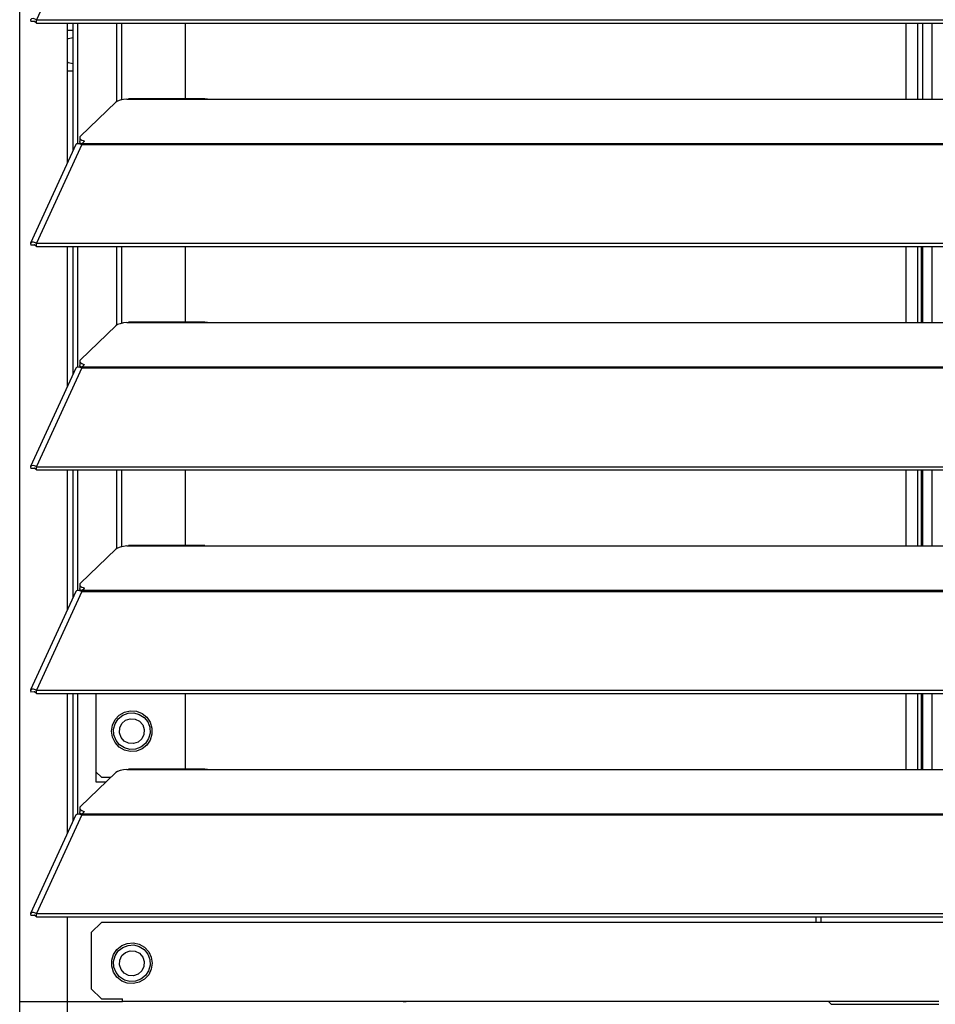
# Model space of a CAD drawing. Header units: millimetres. Extents: x 0 to 39025, y -31299 to 8400.
# Tile 355 of 373: x 15426 to 15606, y 6544 to 6737. Entities that reach past the tile are written whole.
import ezdxf

# ---------------------------------------------------------------- set-up
doc = ezdxf.new("R2010")
doc.units = ezdxf.units.MM

# ---------------------------------------------------------------- blocks, each defined once
blk = doc.blocks.new('*U55')
at = {"lineweight": 25}
for points in [[(3.9, 531.77), (3.9, 531.77), (3.9, 1243.27), (3.9, 1243.27)], [(3.9, 17.6), (3.9, 17.6), (3.9, 1243.27), (3.9, 1243.27)], [(16.11, 744.42), (16.11, 744.42), (7.19, 724.98), (7.19, 724.98)], [(7.19, 724.98), (7.19, 724.98), (7.21, 724.98), (7.21, 724.98)], [(7.19, 724.33), (7.19, 724.33), (7.19, 724.98), (7.19, 724.98)], [(7.21, 724.98), (7.21, 724.98), (1142.79, 724.98), (1142.79, 724.98)], [(7.21, 724.33), (7.21, 724.33), (7.21, 724.98), (7.21, 724.98)], [(6.87, 724.62), (6.87, 724.62), (6.11, 724.62), (6.11, 724.62)], [(7.19, 724.33), (7.19, 724.33), (7.21, 724.33), (7.21, 724.33)], [(7.21, 724.33), (7.21, 724.33), (1142.79, 724.33), (1142.79, 724.33)], [(13.29, 696.82), (13.29, 696.82), (13.29, 724.33), (13.29, 724.33)], [(13.29, 722.94), (13.29, 722.94), (14.39, 722.94), (14.39, 722.94)], [(14.39, 699.21), (14.39, 699.21), (14.39, 724.33), (14.39, 724.33)], [(15.33, 700.62), (15.33, 700.62), (15.33, 724.33), (15.33, 724.33)], [(23.01, 708.87), (23.01, 708.87), (23.01, 724.33), (23.01, 724.33)], [(23.96, 709.21), (23.96, 709.21), (23.96, 724.33), (23.96, 724.33)], [(36.51, 709.45), (36.51, 709.45), (36.51, 724.33), (36.51, 724.33)], [(178.2, 724.33), (178.2, 724.33), (178.2, 709.37), (178.2, 709.37)], [(180.5, 724.33), (180.5, 724.33), (180.5, 709.37), (180.5, 709.37)], [(181.5, 724.33), (181.5, 724.33), (181.5, 709.37), (181.5, 709.37)], [(183.3, 724.33), (183.3, 724.33), (183.3, 709.37), (183.3, 709.37)], [(13.29, 714.9), (13.29, 714.9), (14.39, 714.9), (14.39, 714.9)], [(25, 709.37), (25, 709.37), (25.28, 709.43), (25.28, 709.43)], [(25, 709.37), (25, 709.37), (42, 709.37), (42, 709.37)], [(40.31, 709.45), (40.31, 709.45), (25.28, 709.45), (25.28, 709.45)], [(42, 709.37), (42, 709.37), (225, 709.37), (225, 709.37)], [(22.84, 708.75), (22.84, 708.75), (15.85, 702.06), (15.85, 702.06)], [(15.7, 701.78), (15.7, 701.78), (15.7, 701.01), (15.7, 701.01)], [(14.94, 700.43), (14.94, 700.43), (6.04, 681.04), (6.04, 681.04)], [(16.11, 700.44), (16.11, 700.44), (7.19, 681.02), (7.19, 681.02)], [(15.62, 700.62), (15.62, 700.62), (15.79, 700.79), (15.79, 700.79)], [(16.11, 700.44), (16.11, 700.44), (16.21, 700.44), (16.21, 700.44)], [(16.12, 700.44), (16.12, 700.44), (16.11, 700.44), (16.11, 700.44)], [(16.19, 700.44), (16.19, 700.44), (16.21, 700.46), (16.21, 700.46)], [(16.21, 700.66), (16.21, 700.66), (16.67, 701.09), (16.67, 701.09)], [(16.21, 700.66), (16.21, 700.66), (1133.33, 700.66), (1133.33, 700.66)], [(16.21, 700.44), (16.21, 700.44), (1133.33, 700.44), (1133.33, 700.44)], [(6.87, 680.65), (6.87, 680.65), (6.11, 680.64), (6.11, 680.64)], [(7.19, 681.02), (7.19, 681.02), (7.21, 681.01), (7.21, 681.01)], [(7.19, 680.36), (7.19, 680.36), (7.19, 681.02), (7.19, 681.02)], [(7.19, 680.36), (7.19, 680.36), (7.21, 680.36), (7.21, 680.36)], [(7.21, 681.01), (7.21, 681.01), (1142.79, 681.01), (1142.79, 681.01)], [(7.21, 680.36), (7.21, 680.36), (7.21, 681.01), (7.21, 681.01)], [(7.21, 680.36), (7.21, 680.36), (1142.79, 680.36), (1142.79, 680.36)], [(13.29, 652.85), (13.29, 652.85), (13.29, 680.36), (13.29, 680.36)], [(14.39, 655.24), (14.39, 655.24), (14.39, 680.36), (14.39, 680.36)], [(15.33, 656.64), (15.33, 656.64), (15.33, 680.36), (15.33, 680.36)], [(23.01, 664.89), (23.01, 664.89), (23.01, 680.36), (23.01, 680.36)], [(23.96, 665.24), (23.96, 665.24), (23.96, 680.36), (23.96, 680.36)], [(36.51, 665.48), (36.51, 665.48), (36.51, 680.36), (36.51, 680.36)], [(178.2, 680.36), (178.2, 680.36), (178.2, 665.39), (178.2, 665.39)], [(180.5, 680.36), (180.5, 680.36), (180.5, 665.39), (180.5, 665.39)], [(181.3, 665.39), (181.3, 665.39), (181.3, 680.36), (181.3, 680.36)], [(181.5, 680.36), (181.5, 680.36), (181.5, 665.39), (181.5, 665.39)], [(183.3, 680.36), (183.3, 680.36), (183.3, 665.39), (183.3, 665.39)], [(22.84, 664.78), (22.84, 664.78), (15.85, 658.09), (15.85, 658.09)], [(25, 665.39), (25, 665.39), (25.28, 665.45), (25.28, 665.45)], [(25, 665.39), (25, 665.39), (42, 665.39), (42, 665.39)], [(40.31, 665.48), (40.31, 665.48), (25.28, 665.48), (25.28, 665.48)], [(42, 665.39), (42, 665.39), (225, 665.39), (225, 665.39)], [(15.7, 657.81), (15.7, 657.81), (15.7, 657.04), (15.7, 657.04)], [(16.21, 656.68), (16.21, 656.68), (16.67, 657.12), (16.67, 657.12)], [(14.94, 656.45), (14.94, 656.45), (6.04, 637.06), (6.04, 637.06)], [(16.11, 656.46), (16.11, 656.46), (7.19, 637.04), (7.19, 637.04)], [(15.62, 656.65), (15.62, 656.65), (15.79, 656.81), (15.79, 656.81)], [(16.11, 656.46), (16.11, 656.46), (16.21, 656.46), (16.21, 656.46)], [(16.12, 656.46), (16.12, 656.46), (16.11, 656.46), (16.11, 656.46)], [(16.19, 656.46), (16.19, 656.46), (16.21, 656.49), (16.21, 656.49)], [(16.21, 656.68), (16.21, 656.68), (1133.33, 656.68), (1133.33, 656.68)], [(16.21, 656.46), (16.21, 656.46), (1133.33, 656.46), (1133.33, 656.46)], [(6.87, 636.67), (6.87, 636.67), (6.11, 636.67), (6.11, 636.67)], [(7.19, 636.39), (7.19, 636.39), (7.19, 637.04), (7.19, 637.04)], [(7.19, 637.04), (7.19, 637.04), (7.21, 637.03), (7.21, 637.03)], [(7.19, 636.39), (7.19, 636.39), (7.21, 636.38), (7.21, 636.38)], [(7.21, 636.38), (7.21, 636.38), (7.21, 637.03), (7.21, 637.03)], [(7.21, 637.03), (7.21, 637.03), (1142.79, 637.03), (1142.79, 637.03)], [(7.21, 636.38), (7.21, 636.38), (1142.79, 636.38), (1142.79, 636.38)], [(13.29, 608.87), (13.29, 608.87), (13.29, 636.38), (13.29, 636.38)], [(14.39, 611.26), (14.39, 611.26), (14.39, 636.38), (14.39, 636.38)], [(15.33, 612.67), (15.33, 612.67), (15.33, 636.38), (15.33, 636.38)], [(23.01, 620.91), (23.01, 620.91), (23.01, 636.38), (23.01, 636.38)], [(23.96, 621.27), (23.96, 621.27), (23.96, 636.38), (23.96, 636.38)], [(36.51, 621.5), (36.51, 621.5), (36.51, 636.38), (36.51, 636.38)], [(178.2, 636.38), (178.2, 636.38), (178.2, 621.43), (178.2, 621.43)], [(180.5, 636.38), (180.5, 636.38), (180.5, 621.43), (180.5, 621.43)], [(181.3, 621.43), (181.3, 621.43), (181.3, 636.38), (181.3, 636.38)], [(181.5, 636.38), (181.5, 636.38), (181.5, 621.43), (181.5, 621.43)], [(183.3, 636.38), (183.3, 636.38), (183.3, 621.43), (183.3, 621.43)], [(22.84, 620.8), (22.84, 620.8), (15.85, 614.12), (15.85, 614.12)], [(25, 621.43), (25, 621.43), (25.28, 621.47), (25.28, 621.47)], [(25, 621.43), (25, 621.43), (42, 621.43), (42, 621.43)], [(40.31, 621.5), (40.31, 621.5), (25.28, 621.5), (25.28, 621.5)], [(42, 621.43), (42, 621.43), (225, 621.43), (225, 621.43)], [(14.94, 612.48), (14.94, 612.48), (6.04, 593.09), (6.04, 593.09)], [(16.11, 612.49), (16.11, 612.49), (7.19, 593.07), (7.19, 593.07)], [(15.62, 612.67), (15.62, 612.67), (15.79, 612.84), (15.79, 612.84)], [(15.7, 613.83), (15.7, 613.83), (15.7, 613.06), (15.7, 613.06)], [(16.12, 612.5), (16.12, 612.5), (16.11, 612.49), (16.11, 612.49)], [(16.11, 612.49), (16.11, 612.49), (16.21, 612.49), (16.21, 612.49)], [(16.19, 612.49), (16.19, 612.49), (16.21, 612.51), (16.21, 612.51)], [(16.21, 612.71), (16.21, 612.71), (16.67, 613.14), (16.67, 613.14)], [(16.21, 612.71), (16.21, 612.71), (1133.33, 612.71), (1133.33, 612.71)], [(16.21, 612.49), (16.21, 612.49), (1133.33, 612.49), (1133.33, 612.49)], [(7.19, 592.41), (7.19, 592.41), (7.19, 593.07), (7.19, 593.07)], [(7.19, 593.07), (7.19, 593.07), (7.21, 593.07), (7.21, 593.07)], [(7.21, 592.41), (7.21, 592.41), (7.21, 593.07), (7.21, 593.07)], [(7.21, 593.07), (7.21, 593.07), (1142.79, 593.07), (1142.79, 593.07)], [(6.87, 592.7), (6.87, 592.7), (6.11, 592.69), (6.11, 592.69)], [(7.19, 592.41), (7.19, 592.41), (7.21, 592.41), (7.21, 592.41)], [(7.21, 592.41), (7.21, 592.41), (1142.79, 592.41), (1142.79, 592.41)], [(13.29, 564.9), (13.29, 564.9), (13.29, 592.41), (13.29, 592.41)], [(14.39, 567.29), (14.39, 567.29), (14.39, 592.41), (14.39, 592.41)], [(15.33, 568.7), (15.33, 568.7), (15.33, 592.41), (15.33, 592.41)], [(18.96, 574.94), (18.96, 574.94), (18.96, 592.41), (18.96, 592.41)], [(36.51, 577.53), (36.51, 577.53), (36.51, 592.41), (36.51, 592.41)], [(178.2, 592.41), (178.2, 592.41), (178.2, 577.45), (178.2, 577.45)], [(180.5, 592.41), (180.5, 592.41), (180.5, 577.45), (180.5, 577.45)], [(181.3, 577.45), (181.3, 577.45), (181.3, 592.41), (181.3, 592.41)], [(181.5, 592.41), (181.5, 592.41), (181.5, 577.45), (181.5, 577.45)], [(183.3, 592.41), (183.3, 592.41), (183.3, 577.45), (183.3, 577.45)], [(25, 577.45), (25, 577.45), (25.28, 577.51), (25.28, 577.51)], [(25, 577.45), (25, 577.45), (42, 577.45), (42, 577.45)], [(40.31, 577.53), (40.31, 577.53), (25.28, 577.53), (25.28, 577.53)], [(42, 577.45), (42, 577.45), (225, 577.45), (225, 577.45)], [(22.84, 576.83), (22.84, 576.83), (15.85, 570.15), (15.85, 570.15)], [(19.96, 575.94), (19.96, 575.94), (18.96, 576.95), (18.96, 576.95)], [(19.96, 575.94), (19.96, 575.94), (21.91, 575.94), (21.91, 575.94)], [(20.86, 574.94), (20.86, 574.94), (18.96, 574.94), (18.96, 574.94)], [(15.7, 569.85), (15.7, 569.85), (15.7, 569.09), (15.7, 569.09)], [(14.94, 568.5), (14.94, 568.5), (6.04, 549.11), (6.04, 549.11)], [(16.11, 568.52), (16.11, 568.52), (7.19, 549.09), (7.19, 549.09)], [(15.62, 568.7), (15.62, 568.7), (15.79, 568.86), (15.79, 568.86)], [(16.11, 568.52), (16.11, 568.52), (16.21, 568.52), (16.21, 568.52)], [(16.12, 568.52), (16.12, 568.52), (16.11, 568.52), (16.11, 568.52)], [(16.19, 568.52), (16.19, 568.52), (16.21, 568.54), (16.21, 568.54)], [(16.21, 568.74), (16.21, 568.74), (16.67, 569.17), (16.67, 569.17)], [(16.21, 568.74), (16.21, 568.74), (1133.33, 568.74), (1133.33, 568.74)], [(16.21, 568.52), (16.21, 568.52), (1133.33, 568.52), (1133.33, 568.52)], [(6.87, 548.72), (6.87, 548.72), (6.11, 548.72), (6.11, 548.72)], [(7.19, 548.44), (7.19, 548.44), (7.19, 549.09), (7.19, 549.09)], [(7.19, 549.09), (7.19, 549.09), (7.21, 549.09), (7.21, 549.09)], [(7.19, 548.44), (7.19, 548.44), (7.21, 548.44), (7.21, 548.44)], [(7.21, 548.44), (7.21, 548.44), (7.21, 549.09), (7.21, 549.09)], [(7.21, 549.09), (7.21, 549.09), (1142.79, 549.09), (1142.79, 549.09)], [(7.21, 548.44), (7.21, 548.44), (1142.79, 548.44), (1142.79, 548.44)], [(13.29, 531.77), (13.29, 531.77), (13.29, 548.44), (13.29, 548.44)], [(13.29, 518.67), (13.29, 518.67), (13.29, 548.44), (13.29, 548.44)], [(160.5, 548.44), (160.5, 548.44), (160.5, 547.35), (160.5, 547.35)], [(161.5, 548.44), (161.5, 548.44), (161.5, 547.35), (161.5, 547.35)], [(19.96, 547.35), (19.96, 547.35), (17.96, 545.34), (17.96, 545.34)], [(252.12, 547.35), (252.12, 547.35), (19.96, 547.35), (19.96, 547.35)], [(17.96, 545.34), (17.96, 545.34), (17.96, 534.28), (17.96, 534.28)], [(17.96, 534.28), (17.96, 534.28), (19.96, 532.28), (19.96, 532.28)], [(3.9, 531.77), (3.9, 531.77), (13.29, 531.77), (13.29, 531.77)], [(13.29, 531.77), (13.29, 531.77), (24.12, 531.77), (24.12, 531.77)], [(19.96, 532.28), (19.96, 532.28), (24.12, 532.28), (24.12, 532.28)], [(24.12, 531.77), (24.12, 531.77), (24.12, 532.28), (24.12, 532.28)], [(184.7, 531.77), (184.7, 531.77), (24.12, 531.77), (24.12, 531.77)], [(80.46, 531.77), (80.46, 531.77), (79.42, 531.68), (79.42, 531.68)], [(163, 531.77), (163, 531.77), (163.5, 531.26), (163.5, 531.26)], [(163.5, 531.26), (163.5, 531.26), (184.7, 531.26), (184.7, 531.26)]]:
    blk.add_open_spline(points, degree=3, dxfattribs=at)
for points, knots in [([(7.19, 724.98), (7.19, 724.98), (6.64, 725.2), (6.64, 725.2), (6.64, 725.2), (6.22, 725.17), (6.22, 725.17), (6.22, 725.17), (6.02, 724.95), (6.02, 724.95), (6.02, 724.95), (6.11, 724.62), (6.11, 724.62)], [0, 0, 0, 0, 1, 1, 1, 2, 2, 2, 3, 3, 3, 4, 4, 4, 4]), ([(7.19, 724.33), (7.19, 724.33), (6.97, 724.56), (6.97, 724.56), (6.97, 724.56), (6.82, 724.66), (6.82, 724.66), (6.82, 724.66), (6.77, 724.67), (6.77, 724.67), (6.77, 724.67), (6.87, 724.62), (6.87, 724.62)], [0, 0, 0, 0, 1, 1, 1, 2, 2, 2, 3, 3, 3, 4, 4, 4, 4]), ([(14.4, 721.43), (14.4, 721.43), (13.44, 721.24), (13.44, 721.24), (13.44, 721.24), (13.29, 721.17), (13.29, 721.17)], [0, 0, 0, 0, 1, 1, 1, 2, 2, 2, 2]), ([(13.29, 716.67), (13.29, 716.67), (13.44, 716.59), (13.44, 716.59), (13.44, 716.59), (14.4, 716.4), (14.4, 716.4)], [0, 0, 0, 0, 1, 1, 1, 2, 2, 2, 2]), ([(25, 709.37), (25, 709.37), (24.29, 709.28), (24.29, 709.28), (24.29, 709.28), (23.66, 709.15), (23.66, 709.15), (23.66, 709.15), (23.16, 708.96), (23.16, 708.96), (23.16, 708.96), (22.84, 708.75), (22.84, 708.75)], [0, 0, 0, 0, 1, 1, 1, 2, 2, 2, 3, 3, 3, 4, 4, 4, 4]), ([(40.31, 709.43), (40.31, 709.43), (40.84, 709.43), (40.84, 709.43), (40.84, 709.43), (42, 709.37), (42, 709.37)], [0, 0, 0, 0, 1, 1, 1, 2, 2, 2, 2]), ([(15.85, 702.06), (15.85, 702.06), (15.74, 701.94), (15.74, 701.94), (15.74, 701.94), (15.7, 701.8), (15.7, 701.8), (15.7, 701.8), (15.71, 701.67), (15.71, 701.67), (15.71, 701.67), (15.8, 701.54), (15.8, 701.54), (15.8, 701.54), (15.93, 701.42), (15.93, 701.42), (15.93, 701.42), (16.13, 701.3), (16.13, 701.3), (16.13, 701.3), (16.37, 701.19), (16.37, 701.19), (16.37, 701.19), (16.67, 701.09), (16.67, 701.09)], [0, 0, 0, 0, 1, 1, 1, 2, 2, 2, 3, 3, 3, 4, 4, 4, 5, 5, 5, 6, 6, 6, 7, 7, 7, 8, 8, 8, 8]), ([(14.96, 700.41), (14.96, 700.41), (15.13, 700.6), (15.13, 700.6), (15.13, 700.6), (15.56, 700.65), (15.56, 700.65), (15.56, 700.65), (16.12, 700.44), (16.12, 700.44)], [0, 0, 0, 0, 1, 1, 1, 2, 2, 2, 3, 3, 3, 3]), ([(16.23, 700.48), (16.23, 700.48), (16.13, 700.53), (16.13, 700.53), (16.13, 700.53), (15.93, 700.65), (15.93, 700.65), (15.93, 700.65), (15.8, 700.77), (15.8, 700.77), (15.8, 700.77), (15.71, 700.91), (15.71, 700.91), (15.71, 700.91), (15.7, 701.01), (15.7, 701.01)], [0, 0, 0, 0, 1, 1, 1, 2, 2, 2, 3, 3, 3, 4, 4, 4, 5, 5, 5, 5]), ([(16.21, 700.44), (16.21, 700.44), (16.21, 700.48), (16.21, 700.48), (16.21, 700.48), (16.21, 700.5), (16.21, 700.5), (16.21, 700.5), (16.21, 700.54), (16.21, 700.54), (16.21, 700.54), (16.21, 700.57), (16.21, 700.57), (16.21, 700.57), (16.21, 700.6), (16.21, 700.6), (16.21, 700.6), (16.21, 700.62), (16.21, 700.62), (16.21, 700.62), (16.21, 700.64), (16.21, 700.64), (16.21, 700.64), (16.21, 700.66), (16.21, 700.66)], [0, 0, 0, 0, 1, 1, 1, 2, 2, 2, 3, 3, 3, 4, 4, 4, 5, 5, 5, 6, 6, 6, 7, 7, 7, 8, 8, 8, 8]), ([(7.19, 681.02), (7.19, 681.02), (6.64, 681.23), (6.64, 681.23), (6.64, 681.23), (6.22, 681.19), (6.22, 681.19), (6.22, 681.19), (6.02, 680.97), (6.02, 680.97), (6.02, 680.97), (6.11, 680.64), (6.11, 680.64)], [0, 0, 0, 0, 1, 1, 1, 2, 2, 2, 3, 3, 3, 4, 4, 4, 4]), ([(7.19, 680.36), (7.19, 680.36), (6.97, 680.58), (6.97, 680.58), (6.97, 680.58), (6.82, 680.69), (6.82, 680.69), (6.82, 680.69), (6.77, 680.69), (6.77, 680.69), (6.77, 680.69), (6.87, 680.65), (6.87, 680.65)], [0, 0, 0, 0, 1, 1, 1, 2, 2, 2, 3, 3, 3, 4, 4, 4, 4]), ([(25, 665.39), (25, 665.39), (24.29, 665.32), (24.29, 665.32), (24.29, 665.32), (23.66, 665.17), (23.66, 665.17), (23.66, 665.17), (23.16, 664.99), (23.16, 664.99), (23.16, 664.99), (22.84, 664.78), (22.84, 664.78)], [0, 0, 0, 0, 1, 1, 1, 2, 2, 2, 3, 3, 3, 4, 4, 4, 4]), ([(40.31, 665.46), (40.31, 665.46), (40.84, 665.45), (40.84, 665.45), (40.84, 665.45), (42, 665.39), (42, 665.39)], [0, 0, 0, 0, 1, 1, 1, 2, 2, 2, 2]), ([(15.85, 658.09), (15.85, 658.09), (15.74, 657.96), (15.74, 657.96), (15.74, 657.96), (15.7, 657.83), (15.7, 657.83), (15.7, 657.83), (15.71, 657.7), (15.71, 657.7), (15.71, 657.7), (15.8, 657.56), (15.8, 657.56), (15.8, 657.56), (15.93, 657.44), (15.93, 657.44), (15.93, 657.44), (16.13, 657.32), (16.13, 657.32), (16.13, 657.32), (16.37, 657.22), (16.37, 657.22), (16.37, 657.22), (16.67, 657.12), (16.67, 657.12)], [0, 0, 0, 0, 1, 1, 1, 2, 2, 2, 3, 3, 3, 4, 4, 4, 5, 5, 5, 6, 6, 6, 7, 7, 7, 8, 8, 8, 8]), ([(16.23, 656.51), (16.23, 656.51), (16.13, 656.56), (16.13, 656.56), (16.13, 656.56), (15.93, 656.68), (15.93, 656.68), (15.93, 656.68), (15.8, 656.81), (15.8, 656.81), (15.8, 656.81), (15.71, 656.93), (15.71, 656.93), (15.71, 656.93), (15.7, 657.04), (15.7, 657.04)], [0, 0, 0, 0, 1, 1, 1, 2, 2, 2, 3, 3, 3, 4, 4, 4, 5, 5, 5, 5]), ([(14.96, 656.44), (14.96, 656.44), (15.13, 656.62), (15.13, 656.62), (15.13, 656.62), (15.56, 656.67), (15.56, 656.67), (15.56, 656.67), (16.12, 656.46), (16.12, 656.46)], [0, 0, 0, 0, 1, 1, 1, 2, 2, 2, 3, 3, 3, 3]), ([(16.21, 656.46), (16.21, 656.46), (16.21, 656.5), (16.21, 656.5), (16.21, 656.5), (16.21, 656.54), (16.21, 656.54), (16.21, 656.54), (16.21, 656.56), (16.21, 656.56), (16.21, 656.56), (16.21, 656.59), (16.21, 656.59), (16.21, 656.59), (16.21, 656.62), (16.21, 656.62), (16.21, 656.62), (16.21, 656.64), (16.21, 656.64), (16.21, 656.64), (16.21, 656.66), (16.21, 656.66), (16.21, 656.66), (16.21, 656.68), (16.21, 656.68)], [0, 0, 0, 0, 1, 1, 1, 2, 2, 2, 3, 3, 3, 4, 4, 4, 5, 5, 5, 6, 6, 6, 7, 7, 7, 8, 8, 8, 8]), ([(7.19, 637.04), (7.19, 637.04), (6.64, 637.25), (6.64, 637.25), (6.64, 637.25), (6.22, 637.23), (6.22, 637.23), (6.22, 637.23), (6.02, 637), (6.02, 637), (6.02, 637), (6.11, 636.67), (6.11, 636.67)], [0, 0, 0, 0, 1, 1, 1, 2, 2, 2, 3, 3, 3, 4, 4, 4, 4]), ([(7.19, 636.39), (7.19, 636.39), (6.97, 636.61), (6.97, 636.61), (6.97, 636.61), (6.82, 636.71), (6.82, 636.71), (6.82, 636.71), (6.77, 636.72), (6.77, 636.72), (6.77, 636.72), (6.87, 636.67), (6.87, 636.67)], [0, 0, 0, 0, 1, 1, 1, 2, 2, 2, 3, 3, 3, 4, 4, 4, 4]), ([(25, 621.43), (25, 621.43), (24.29, 621.34), (24.29, 621.34), (24.29, 621.34), (23.66, 621.2), (23.66, 621.2), (23.66, 621.2), (23.16, 621.02), (23.16, 621.02), (23.16, 621.02), (22.84, 620.8), (22.84, 620.8)], [0, 0, 0, 0, 1, 1, 1, 2, 2, 2, 3, 3, 3, 4, 4, 4, 4]), ([(40.31, 621.48), (40.31, 621.48), (40.84, 621.47), (40.84, 621.47), (40.84, 621.47), (42, 621.43), (42, 621.43)], [0, 0, 0, 0, 1, 1, 1, 2, 2, 2, 2]), ([(14.96, 612.46), (14.96, 612.46), (15.13, 612.65), (15.13, 612.65), (15.13, 612.65), (15.56, 612.7), (15.56, 612.7), (15.56, 612.7), (16.12, 612.5), (16.12, 612.5)], [0, 0, 0, 0, 1, 1, 1, 2, 2, 2, 3, 3, 3, 3]), ([(15.85, 614.12), (15.85, 614.12), (15.74, 613.99), (15.74, 613.99), (15.74, 613.99), (15.7, 613.86), (15.7, 613.86), (15.7, 613.86), (15.71, 613.72), (15.71, 613.72), (15.71, 613.72), (15.8, 613.6), (15.8, 613.6), (15.8, 613.6), (15.93, 613.47), (15.93, 613.47), (15.93, 613.47), (16.13, 613.35), (16.13, 613.35), (16.13, 613.35), (16.37, 613.24), (16.37, 613.24), (16.37, 613.24), (16.67, 613.14), (16.67, 613.14)], [0, 0, 0, 0, 1, 1, 1, 2, 2, 2, 3, 3, 3, 4, 4, 4, 5, 5, 5, 6, 6, 6, 7, 7, 7, 8, 8, 8, 8]), ([(16.23, 612.53), (16.23, 612.53), (16.13, 612.58), (16.13, 612.58), (16.13, 612.58), (15.93, 612.7), (15.93, 612.7), (15.93, 612.7), (15.8, 612.83), (15.8, 612.83), (15.8, 612.83), (15.71, 612.96), (15.71, 612.96), (15.71, 612.96), (15.7, 613.06), (15.7, 613.06)], [0, 0, 0, 0, 1, 1, 1, 2, 2, 2, 3, 3, 3, 4, 4, 4, 5, 5, 5, 5]), ([(16.21, 612.49), (16.21, 612.49), (16.21, 612.53), (16.21, 612.53), (16.21, 612.53), (16.21, 612.56), (16.21, 612.56), (16.21, 612.56), (16.21, 612.59), (16.21, 612.59), (16.21, 612.59), (16.21, 612.62), (16.21, 612.62), (16.21, 612.62), (16.21, 612.65), (16.21, 612.65), (16.21, 612.65), (16.21, 612.67), (16.21, 612.67), (16.21, 612.67), (16.21, 612.7), (16.21, 612.7), (16.21, 612.7), (16.21, 612.71), (16.21, 612.71)], [0, 0, 0, 0, 1, 1, 1, 2, 2, 2, 3, 3, 3, 4, 4, 4, 5, 5, 5, 6, 6, 6, 7, 7, 7, 8, 8, 8, 8]), ([(7.19, 593.07), (7.19, 593.07), (6.64, 593.28), (6.64, 593.28), (6.64, 593.28), (6.22, 593.25), (6.22, 593.25), (6.22, 593.25), (6.02, 593.02), (6.02, 593.02), (6.02, 593.02), (6.11, 592.69), (6.11, 592.69)], [0, 0, 0, 0, 1, 1, 1, 2, 2, 2, 3, 3, 3, 4, 4, 4, 4]), ([(7.19, 592.41), (7.19, 592.41), (6.97, 592.63), (6.97, 592.63), (6.97, 592.63), (6.82, 592.74), (6.82, 592.74), (6.82, 592.74), (6.77, 592.75), (6.77, 592.75), (6.77, 592.75), (6.87, 592.7), (6.87, 592.7)], [0, 0, 0, 0, 1, 1, 1, 2, 2, 2, 3, 3, 3, 4, 4, 4, 4]), ([(21.96, 584.99), (21.96, 584.99), (22.14, 583.8), (22.14, 583.8), (22.14, 583.8), (22.66, 582.73), (22.66, 582.73), (22.66, 582.73), (23.47, 581.85), (23.47, 581.85), (23.47, 581.85), (24.5, 581.24), (24.5, 581.24), (24.5, 581.24), (25.66, 580.98), (25.66, 580.98), (25.66, 580.98), (26.85, 581.07), (26.85, 581.07), (26.85, 581.07), (27.96, 581.51), (27.96, 581.51), (27.96, 581.51), (28.89, 582.25), (28.89, 582.25), (28.89, 582.25), (29.56, 583.24), (29.56, 583.24), (29.56, 583.24), (29.92, 584.39), (29.92, 584.39), (29.92, 584.39), (29.92, 585.58), (29.92, 585.58), (29.92, 585.58), (29.56, 586.73), (29.56, 586.73), (29.56, 586.73), (28.89, 587.72), (28.89, 587.72), (28.89, 587.72), (27.96, 588.47), (27.96, 588.47), (27.96, 588.47), (26.85, 588.91), (26.85, 588.91), (26.85, 588.91), (25.66, 588.99), (25.66, 588.99), (25.66, 588.99), (24.5, 588.73), (24.5, 588.73), (24.5, 588.73), (23.47, 588.13), (23.47, 588.13), (23.47, 588.13), (22.66, 587.25), (22.66, 587.25), (22.66, 587.25), (22.14, 586.17), (22.14, 586.17), (22.14, 586.17), (21.96, 584.99), (21.96, 584.99)], [0, 0, 0, 0, 1, 1, 1, 2, 2, 2, 3, 3, 3, 4, 4, 4, 5, 5, 5, 6, 6, 6, 7, 7, 7, 8, 8, 8, 9, 9, 9, 10, 10, 10, 11, 11, 11, 12, 12, 12, 13, 13, 13, 14, 14, 14, 15, 15, 15, 16, 16, 16, 17, 17, 17, 18, 18, 18, 19, 19, 19, 20, 20, 20, 21, 21, 21, 21]), ([(22.85, 583.18), (22.85, 583.18), (22.44, 584.24), (22.44, 584.24), (22.44, 584.24), (22.38, 585.36), (22.38, 585.36), (22.38, 585.36), (22.67, 586.46), (22.67, 586.46), (22.67, 586.46), (23.28, 587.41), (23.28, 587.41), (23.28, 587.41), (24.16, 588.12), (24.16, 588.12), (24.16, 588.12), (25.21, 588.53), (25.21, 588.53), (25.21, 588.53), (26.34, 588.58), (26.34, 588.58), (26.34, 588.58), (27.42, 588.29), (27.42, 588.29), (27.42, 588.29), (28.37, 587.68), (28.37, 587.68), (28.37, 587.68), (29.08, 586.8), (29.08, 586.8)], [0, 0, 0, 0, 1, 1, 1, 2, 2, 2, 3, 3, 3, 4, 4, 4, 5, 5, 5, 6, 6, 6, 7, 7, 7, 8, 8, 8, 9, 9, 9, 10, 10, 10, 10]), ([(28.09, 586.22), (28.09, 586.22), (27.45, 586.95), (27.45, 586.95), (27.45, 586.95), (26.6, 587.37), (26.6, 587.37), (26.6, 587.37), (25.64, 587.43), (25.64, 587.43), (25.64, 587.43), (24.73, 587.13), (24.73, 587.13), (24.73, 587.13), (24.01, 586.49), (24.01, 586.49), (24.01, 586.49), (23.59, 585.63), (23.59, 585.63), (23.59, 585.63), (23.52, 584.66), (23.52, 584.66), (23.52, 584.66), (23.83, 583.75), (23.83, 583.75), (23.83, 583.75), (24.46, 583.02), (24.46, 583.02), (24.46, 583.02), (25.32, 582.6), (25.32, 582.6), (25.32, 582.6), (26.28, 582.53), (26.28, 582.53), (26.28, 582.53), (27.19, 582.85), (27.19, 582.85), (27.19, 582.85), (27.91, 583.48), (27.91, 583.48), (27.91, 583.48), (28.34, 584.35), (28.34, 584.35), (28.34, 584.35), (28.4, 585.31), (28.4, 585.31), (28.4, 585.31), (28.09, 586.22), (28.09, 586.22)], [0, 0, 0, 0, 1, 1, 1, 2, 2, 2, 3, 3, 3, 4, 4, 4, 5, 5, 5, 6, 6, 6, 7, 7, 7, 8, 8, 8, 9, 9, 9, 10, 10, 10, 11, 11, 11, 12, 12, 12, 13, 13, 13, 14, 14, 14, 15, 15, 15, 16, 16, 16, 16]), ([(29.08, 586.8), (29.08, 586.8), (29.48, 585.74), (29.48, 585.74), (29.48, 585.74), (29.54, 584.61), (29.54, 584.61), (29.54, 584.61), (29.25, 583.51), (29.25, 583.51), (29.25, 583.51), (28.64, 582.56), (28.64, 582.56), (28.64, 582.56), (27.76, 581.85), (27.76, 581.85), (27.76, 581.85), (26.71, 581.45), (26.71, 581.45), (26.71, 581.45), (25.58, 581.39), (25.58, 581.39), (25.58, 581.39), (24.5, 581.68), (24.5, 581.68), (24.5, 581.68), (23.55, 582.3), (23.55, 582.3), (23.55, 582.3), (22.85, 583.18), (22.85, 583.18)], [0, 0, 0, 0, 1, 1, 1, 2, 2, 2, 3, 3, 3, 4, 4, 4, 5, 5, 5, 6, 6, 6, 7, 7, 7, 8, 8, 8, 9, 9, 9, 10, 10, 10, 10]), ([(25, 577.45), (25, 577.45), (24.29, 577.36), (24.29, 577.36), (24.29, 577.36), (23.66, 577.23), (23.66, 577.23), (23.66, 577.23), (23.16, 577.05), (23.16, 577.05), (23.16, 577.05), (22.84, 576.83), (22.84, 576.83)], [0, 0, 0, 0, 1, 1, 1, 2, 2, 2, 3, 3, 3, 4, 4, 4, 4]), ([(40.31, 577.51), (40.31, 577.51), (40.84, 577.51), (40.84, 577.51), (40.84, 577.51), (42, 577.45), (42, 577.45)], [0, 0, 0, 0, 1, 1, 1, 2, 2, 2, 2]), ([(15.85, 570.15), (15.85, 570.15), (15.74, 570.02), (15.74, 570.02), (15.74, 570.02), (15.7, 569.88), (15.7, 569.88), (15.7, 569.88), (15.71, 569.75), (15.71, 569.75), (15.71, 569.75), (15.8, 569.62), (15.8, 569.62), (15.8, 569.62), (15.93, 569.49), (15.93, 569.49), (15.93, 569.49), (16.13, 569.37), (16.13, 569.37), (16.13, 569.37), (16.37, 569.27), (16.37, 569.27), (16.37, 569.27), (16.67, 569.17), (16.67, 569.17)], [0, 0, 0, 0, 1, 1, 1, 2, 2, 2, 3, 3, 3, 4, 4, 4, 5, 5, 5, 6, 6, 6, 7, 7, 7, 8, 8, 8, 8]), ([(14.96, 568.49), (14.96, 568.49), (15.13, 568.68), (15.13, 568.68), (15.13, 568.68), (15.56, 568.72), (15.56, 568.72), (15.56, 568.72), (16.12, 568.52), (16.12, 568.52)], [0, 0, 0, 0, 1, 1, 1, 2, 2, 2, 3, 3, 3, 3]), ([(16.23, 568.56), (16.23, 568.56), (16.13, 568.61), (16.13, 568.61), (16.13, 568.61), (15.93, 568.73), (15.93, 568.73), (15.93, 568.73), (15.8, 568.85), (15.8, 568.85), (15.8, 568.85), (15.71, 568.98), (15.71, 568.98), (15.71, 568.98), (15.7, 569.09), (15.7, 569.09)], [0, 0, 0, 0, 1, 1, 1, 2, 2, 2, 3, 3, 3, 4, 4, 4, 5, 5, 5, 5]), ([(16.21, 568.52), (16.21, 568.52), (16.21, 568.55), (16.21, 568.55), (16.21, 568.55), (16.21, 568.59), (16.21, 568.59), (16.21, 568.59), (16.21, 568.61), (16.21, 568.61), (16.21, 568.61), (16.21, 568.64), (16.21, 568.64), (16.21, 568.64), (16.21, 568.67), (16.21, 568.67), (16.21, 568.67), (16.21, 568.7), (16.21, 568.7), (16.21, 568.7), (16.21, 568.72), (16.21, 568.72), (16.21, 568.72), (16.21, 568.74), (16.21, 568.74)], [0, 0, 0, 0, 1, 1, 1, 2, 2, 2, 3, 3, 3, 4, 4, 4, 5, 5, 5, 6, 6, 6, 7, 7, 7, 8, 8, 8, 8]), ([(7.19, 549.09), (7.19, 549.09), (6.64, 549.3), (6.64, 549.3), (6.64, 549.3), (6.22, 549.27), (6.22, 549.27), (6.22, 549.27), (6.02, 549.05), (6.02, 549.05), (6.02, 549.05), (6.11, 548.72), (6.11, 548.72)], [0, 0, 0, 0, 1, 1, 1, 2, 2, 2, 3, 3, 3, 4, 4, 4, 4]), ([(7.19, 548.44), (7.19, 548.44), (6.97, 548.66), (6.97, 548.66), (6.97, 548.66), (6.82, 548.76), (6.82, 548.76), (6.82, 548.76), (6.77, 548.77), (6.77, 548.77), (6.77, 548.77), (6.87, 548.72), (6.87, 548.72)], [0, 0, 0, 0, 1, 1, 1, 2, 2, 2, 3, 3, 3, 4, 4, 4, 4]), ([(29.96, 539.3), (29.96, 539.3), (29.78, 540.49), (29.78, 540.49), (29.78, 540.49), (29.27, 541.57), (29.27, 541.57), (29.27, 541.57), (28.46, 542.45), (28.46, 542.45), (28.46, 542.45), (27.42, 543.05), (27.42, 543.05), (27.42, 543.05), (26.26, 543.31), (26.26, 543.31), (26.26, 543.31), (25.07, 543.23), (25.07, 543.23), (25.07, 543.23), (23.96, 542.79), (23.96, 542.79), (23.96, 542.79), (23.03, 542.04), (23.03, 542.04), (23.03, 542.04), (22.36, 541.05), (22.36, 541.05), (22.36, 541.05), (22.01, 539.91), (22.01, 539.91), (22.01, 539.91), (22.01, 538.71), (22.01, 538.71), (22.01, 538.71), (22.36, 537.56), (22.36, 537.56), (22.36, 537.56), (23.03, 536.57), (23.03, 536.57), (23.03, 536.57), (23.96, 535.82), (23.96, 535.82), (23.96, 535.82), (25.07, 535.38), (25.07, 535.38), (25.07, 535.38), (26.26, 535.3), (26.26, 535.3), (26.26, 535.3), (27.42, 535.56), (27.42, 535.56), (27.42, 535.56), (28.46, 536.16), (28.46, 536.16), (28.46, 536.16), (29.27, 537.04), (29.27, 537.04), (29.27, 537.04), (29.78, 538.12), (29.78, 538.12), (29.78, 538.12), (29.96, 539.3), (29.96, 539.3)], [0, 0, 0, 0, 1, 1, 1, 2, 2, 2, 3, 3, 3, 4, 4, 4, 5, 5, 5, 6, 6, 6, 7, 7, 7, 8, 8, 8, 9, 9, 9, 10, 10, 10, 11, 11, 11, 12, 12, 12, 13, 13, 13, 14, 14, 14, 15, 15, 15, 16, 16, 16, 17, 17, 17, 18, 18, 18, 19, 19, 19, 20, 20, 20, 21, 21, 21, 21]), ([(22.85, 537.5), (22.85, 537.5), (22.44, 538.55), (22.44, 538.55), (22.44, 538.55), (22.38, 539.68), (22.38, 539.68), (22.38, 539.68), (22.67, 540.78), (22.67, 540.78), (22.67, 540.78), (23.28, 541.73), (23.28, 541.73), (23.28, 541.73), (24.16, 542.44), (24.16, 542.44), (24.16, 542.44), (25.21, 542.84), (25.21, 542.84), (25.21, 542.84), (26.34, 542.91), (26.34, 542.91), (26.34, 542.91), (27.42, 542.61), (27.42, 542.61), (27.42, 542.61), (28.37, 541.99), (28.37, 541.99), (28.37, 541.99), (29.08, 541.11), (29.08, 541.11)], [0, 0, 0, 0, 1, 1, 1, 2, 2, 2, 3, 3, 3, 4, 4, 4, 5, 5, 5, 6, 6, 6, 7, 7, 7, 8, 8, 8, 9, 9, 9, 10, 10, 10, 10]), ([(29.08, 541.11), (29.08, 541.11), (29.48, 540.06), (29.48, 540.06), (29.48, 540.06), (29.54, 538.93), (29.54, 538.93), (29.54, 538.93), (29.25, 537.84), (29.25, 537.84), (29.25, 537.84), (28.64, 536.89), (28.64, 536.89), (28.64, 536.89), (27.76, 536.17), (27.76, 536.17), (27.76, 536.17), (26.71, 535.77), (26.71, 535.77), (26.71, 535.77), (25.58, 535.71), (25.58, 535.71), (25.58, 535.71), (24.5, 536), (24.5, 536), (24.5, 536), (23.55, 536.62), (23.55, 536.62), (23.55, 536.62), (22.85, 537.5), (22.85, 537.5)], [0, 0, 0, 0, 1, 1, 1, 2, 2, 2, 3, 3, 3, 4, 4, 4, 5, 5, 5, 6, 6, 6, 7, 7, 7, 8, 8, 8, 9, 9, 9, 10, 10, 10, 10]), ([(28.09, 540.54), (28.09, 540.54), (27.45, 541.27), (27.45, 541.27), (27.45, 541.27), (26.6, 541.69), (26.6, 541.69), (26.6, 541.69), (25.64, 541.76), (25.64, 541.76), (25.64, 541.76), (24.73, 541.45), (24.73, 541.45), (24.73, 541.45), (24.01, 540.81), (24.01, 540.81), (24.01, 540.81), (23.59, 539.94), (23.59, 539.94), (23.59, 539.94), (23.52, 538.98), (23.52, 538.98), (23.52, 538.98), (23.83, 538.07), (23.83, 538.07), (23.83, 538.07), (24.46, 537.35), (24.46, 537.35), (24.46, 537.35), (25.32, 536.92), (25.32, 536.92), (25.32, 536.92), (26.28, 536.86), (26.28, 536.86), (26.28, 536.86), (27.19, 537.16), (27.19, 537.16), (27.19, 537.16), (27.91, 537.8), (27.91, 537.8), (27.91, 537.8), (28.34, 538.67), (28.34, 538.67), (28.34, 538.67), (28.4, 539.63), (28.4, 539.63), (28.4, 539.63), (28.09, 540.54), (28.09, 540.54)], [0, 0, 0, 0, 1, 1, 1, 2, 2, 2, 3, 3, 3, 4, 4, 4, 5, 5, 5, 6, 6, 6, 7, 7, 7, 8, 8, 8, 9, 9, 9, 10, 10, 10, 11, 11, 11, 12, 12, 12, 13, 13, 13, 14, 14, 14, 15, 15, 15, 16, 16, 16, 16])]:
    blk.add_open_spline(points, degree=3, knots=knots, dxfattribs=at)

msp = doc.modelspace()

# ---------------------------------------------------------------- block references
at = {"color": 1}
msp.add_blockref('*U55', (15421.96, 6012.43), dxfattribs=at)

doc.saveas('drawing.dxf')
